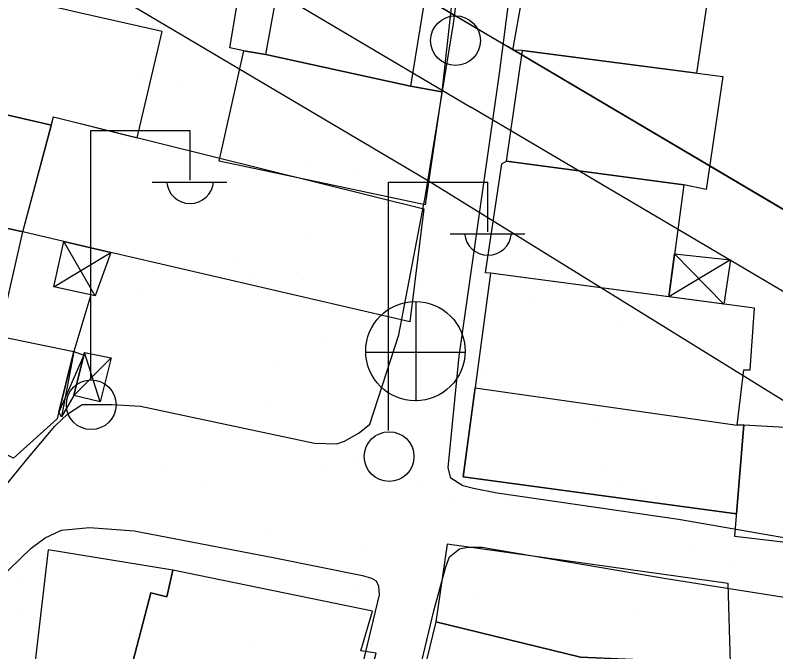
# Model space of a CAD drawing. Extents: x 417997 to 421451, y 4451742 to 4455216.
# Drawn here: x 420247.2 to 420300.8, y 4452397.6 to 4452442.5 of the extents above; entities that cross this region are included whole.
import ezdxf

# ---------------------------------------------------------------- set-up
doc = ezdxf.new("R2010")
doc.units = 0
for name, color, linetype in [('ADAKENARI', 7, 'Continuous'), ('B_Mesken', 7, 'Continuous'), ('B_Sundurma', 7, 'Continuous'), ('B_Teras', 7, 'Continuous'), ('Default', 7, 'Continuous'), ('KALDIRIM', 7, 'Continuous'), ('PL_AYA_PARK_DINLENME', 7, 'Continuous'), ('PL_TİCK', 7, 'Continuous'), ('S_Elektrik_Diregi', 7, 'Continuous'), ('S_Rogar_Kapagi', 7, 'Continuous'), ('Sinir_Duvar_tek_tarafa_ait', 7, 'Continuous'), ('TR_PARKALANI', 7, 'Continuous'), ('TR_TİCK', 7, 'Continuous'), ('Yol_Sose', 7, 'Continuous')]:
    doc.layers.add(name, color=color, linetype=linetype)

# ---------------------------------------------------------------- blocks, each defined once
blk = doc.blocks.new('POINT_DISPLAY')
at = {"layer": 'Default'}
blk.add_line((0, 0), (0, 0), dxfattribs=at)

msp = doc.modelspace()

# ---------------------------------------------------------------- linework, layer by layer
at = {"layer": 'ADAKENARI'}
for p, q in [((420259.194, 4452453.753), (420281.87, 4452440.329)), ((420259.194, 4452453.753), (420281.87, 4452440.329)), ((420276.266, 4452430.863), (420253.59, 4452444.287)), ((420276.266, 4452430.863), (420253.59, 4452444.287)), ((420369.7, 4452388.332), (420281.87, 4452440.329)), ((420369.7, 4452388.332), (420281.87, 4452440.329)), ((420317.779, 4452405.125), (420276.266, 4452430.863)), ((420317.779, 4452405.125), (420276.266, 4452430.863))]:
    msp.add_line(p, q, dxfattribs=at)
at = {"layer": 'B_Mesken'}
for points in [[(420263.625, 4452447.924), (420266.218, 4452447.135), (420276.348, 4452445.454), (420278.171, 4452445.21), (420277.263, 4452437.107), (420275.064, 4452437.5), (420264.878, 4452439.722), (420263.329, 4452439.994), (420262.335, 4452440.206)], [(420282.945, 4452440.003), (420282.263, 4452440.027), (420283.631, 4452447.673), (420296.352, 4452446.179), (420295.207, 4452438.42)], [(420255.815, 4452433.865), (420257.569, 4452441.36), (420251.637, 4452442.7), (420237.901, 4452445.908), (420236.121, 4452437.903), (420249.767, 4452434.742), (420249.924, 4452435.33)], [(420263.329, 4452439.994), (420264.878, 4452439.722), (420275.064, 4452437.5), (420277.263, 4452437.107), (420276.104, 4452429.144), (420261.581, 4452432.225)], [(420281.836, 4452432.214), (420282.945, 4452440.003), (420297.05, 4452438.182), (420295.888, 4452430.221), (420294.309, 4452430.555)], [(420249.767, 4452434.742), (420235.516, 4452438.043), (420234.321, 4452430.241), (420247.761, 4452427.223)], [(420249.924, 4452435.33), (420276, 4452428.845), (420275.014, 4452420.903), (420253.952, 4452425.782), (420250.656, 4452426.549), (420247.761, 4452427.223)], [(420280.704, 4452424.312), (420280.34, 4452424.345), (420281.499, 4452432.025), (420281.836, 4452432.214), (420294.309, 4452430.555), (420293.251, 4452422.652)], [(420234.321, 4452430.241), (420232.662, 4452422.987), (420246.08, 4452419.873), (420247.761, 4452427.223)], [(420280.704, 4452424.312), (420278.774, 4452409.965), (420298.033, 4452407.364), (420298.548, 4452413.632), (420298.066, 4452413.612), (420298.541, 4452417.497), (420298.984, 4452417.518), (420299.303, 4452421.851)], [(420231.373, 4452414.647), (420231.017, 4452414.7), (420232.662, 4452422.987), (420246.08, 4452419.873), (420251.343, 4452418.789), (420250.17, 4452414.049), (420247.1, 4452411.291), (420246.683, 4452411.501)], [(420316.609, 4452403.561), (420297.902, 4452405.77), (420298.548, 4452413.632), (420303.507, 4452413.352), (420317.037, 4452411.757)], [(420277.642, 4452405.229), (420276.838, 4452399.746), (420287.04, 4452397.254), (420297.612, 4452396.823), (420297.44, 4452402.46)], [(420258.328, 4452403.396), (420249.545, 4452404.824), (420248.156, 4452392.962), (420251.358, 4452392.224), (420254.083, 4452391.437), (420256.785, 4452401.8), (420257.909, 4452401.505)], [(420258.328, 4452403.396), (420257.909, 4452401.505), (420256.785, 4452401.8), (420254.083, 4452391.437), (420268.774, 4452387.198), (420269.451, 4452389.829), (420270.461, 4452389.539), (420272.652, 4452397.542), (420271.56, 4452397.7), (420272.379, 4452400.498)], [(420276.838, 4452399.746), (420269.578, 4452369.863), (420282.406, 4452366.385), (420290.723, 4452397.104), (420287.04, 4452397.254)]]:
    msp.add_lwpolyline(points, close=True, dxfattribs=at)
at = {"layer": 'B_Sundurma'}
for p, q in [((420252.86, 4452422.732), (420250.656, 4452426.549)), ((420249.933, 4452423.366), (420253.952, 4452425.782)), ((420293.657, 4452425.683), (420297.138, 4452422.138)), ((420297.599, 4452425.26), (420293.251, 4452422.652)), ((420252.064, 4452418.534), (420250.29, 4452414.534)), ((420251.343, 4452418.789), (420250.493, 4452414.192)), ((420253.982, 4452418.347), (420251.354, 4452415.708)), ((420253.217, 4452415.244), (420252.111, 4452418.72))]:
    msp.add_line(p, q, dxfattribs=at)
for points in [[(420252.86, 4452422.732), (420249.933, 4452423.366), (420250.656, 4452426.549), (420253.952, 4452425.782)], [(420293.657, 4452425.683), (420297.599, 4452425.26), (420297.138, 4452422.138), (420293.251, 4452422.652)], [(420251.343, 4452418.789), (420252.064, 4452418.534), (420251.354, 4452415.708), (420250.493, 4452414.192), (420250.29, 4452414.534)], [(420253.982, 4452418.347), (420253.217, 4452415.244), (420251.354, 4452415.708), (420252.111, 4452418.72)]]:
    msp.add_lwpolyline(points, close=True, dxfattribs=at)
at = {"layer": 'B_Teras'}
for points in [[(420276.348, 4452445.454), (420275.064, 4452437.5), (420264.878, 4452439.722), (420266.218, 4452447.135)], [(420298.066, 4452413.612), (420298.548, 4452413.632), (420298.033, 4452407.364), (420278.774, 4452409.965), (420279.618, 4452416.241)]]:
    msp.add_lwpolyline(points, close=True, dxfattribs=at)
at = {"layer": 'KALDIRIM'}
for p in [(420256.647, 4452449.451), (420256.647, 4452449.451), (420367.153, 4452384.03), (420367.153, 4452384.03)]:
    msp.add_line(p, (420279.323, 4452436.026), dxfattribs=at)
at = {"layer": 'PL_AYA_PARK_DINLENME'}
for p, q in [((420276.266, 4452430.863), (420253.59, 4452444.287)), ((420276.266, 4452430.863), (420253.59, 4452444.287)), ((420317.779, 4452405.125), (420276.266, 4452430.863)), ((420317.779, 4452405.125), (420276.266, 4452430.863))]:
    msp.add_line(p, q, dxfattribs=at)
at = {"layer": 'PL_TİCK'}
msp.add_lwpolyline([(420276.248, 4452443.657), (420281.87, 4452440.329), (420366.309, 4452390.34), (420401.239, 4452456.66), (420419.762, 4452500.096), (420438.381, 4452543.759), (420430.761, 4452547.538), (420412.057, 4452556.814), (420367.805, 4452578.76), (420361.976, 4452581.65), (420333.095, 4452507.03), (420320.59, 4452491.997), (420276.248, 4452443.657)], dxfattribs=at)
msp.add_lwpolyline([(420276.248, 4452443.657), (420281.87, 4452440.329), (420366.309, 4452390.34), (420401.239, 4452456.66), (420419.762, 4452500.096), (420438.381, 4452543.759), (420430.761, 4452547.538), (420412.057, 4452556.814), (420367.805, 4452578.76), (420361.976, 4452581.65), (420333.095, 4452507.03), (420320.59, 4452491.997), (420276.248, 4452443.657)], dxfattribs=at)
at = {"layer": 'S_Elektrik_Diregi'}
for p, q in [((420252.539, 4452416.881), (420252.539, 4452434.382)), ((420252.539, 4452434.382), (420259.539, 4452434.382)), ((420259.539, 4452430.882), (420259.539, 4452434.382)), ((420256.879, 4452430.741), (420262.129, 4452430.741)), ((420273.521, 4452413.232), (420273.521, 4452430.732)), ((420273.521, 4452430.732), (420280.521, 4452430.732)), ((420280.521, 4452427.232), (420280.521, 4452430.732)), ((420277.861, 4452427.092), (420283.111, 4452427.092))]:
    msp.add_line(p, q, dxfattribs=at)
for centre in [(420278.233, 4452440.709), (420252.575, 4452415.046), (420273.557, 4452411.397)]:
    msp.add_circle(centre, 1.75, dxfattribs=at)
for centre in [(420259.54, 4452430.894), (420280.522, 4452427.245)]:
    msp.add_arc(centre, 1.658, 184.8384, 355.1464, dxfattribs=at)
at = {"layer": 'S_Rogar_Kapagi'}
for p, q in [((420275.46, 4452415.295), (420275.46, 4452422.295)), ((420271.89, 4452418.76), (420278.89, 4452418.76))]:
    msp.add_line(p, q, dxfattribs=at)
msp.add_circle((420275.407, 4452418.824), 3.5, dxfattribs=at)
at = {"layer": 'Sinir_Duvar_tek_tarafa_ait'}
msp.add_lwpolyline([(420252.558, 4452422.797), (420251.343, 4452418.789)], dxfattribs=at)
at = {"layer": 'TR_TİCK'}
msp.add_lwpolyline([(420361.976, 4452581.65), (420333.095, 4452507.03), (420320.59, 4452491.997), (420276.248, 4452443.657), (420281.87, 4452440.329), (420366.309, 4452390.34), (420401.239, 4452456.66), (420419.762, 4452500.096), (420438.381, 4452543.759), (420430.761, 4452547.538), (420412.057, 4452556.814), (420367.805, 4452578.76), (420361.976, 4452581.65)], dxfattribs=at)
msp.add_lwpolyline([(420361.976, 4452581.65), (420333.095, 4452507.03), (420320.59, 4452491.997), (420276.248, 4452443.657), (420281.87, 4452440.329), (420366.309, 4452390.34), (420401.239, 4452456.66), (420419.762, 4452500.096), (420438.381, 4452543.759), (420430.761, 4452547.538), (420412.057, 4452556.814), (420367.805, 4452578.76), (420361.976, 4452581.65)], dxfattribs=at)
at = {"layer": 'Yol_Sose'}
for points in [[(420246.518, 4452409.305), (420248.047, 4452411.198), (420250.003, 4452413.539), (420250.935, 4452414.419), (420251.941, 4452415.057), (420254.043, 4452415.071), (420256.057, 4452414.943), (420268.301, 4452412.349), (420269.873, 4452412.302), (420270.419, 4452412.48), (420271.449, 4452413.065), (420272.2, 4452413.689), (420274.241, 4452419.984), (420276.131, 4452429.794), (420278.098, 4452441.914), (420279.857, 4452455.227), (420281.311, 4452465.828), (420282.609, 4452478.578), (420284.017, 4452489.179), (420285.246, 4452498.47), (420286.962, 4452509.399)], [(420316.216, 4452403.084), (420293.931, 4452406.955), (420281.163, 4452408.809), (420279.497, 4452409.139), (420278.738, 4452409.33), (420277.913, 4452409.881), (420277.708, 4452410.611), (420278.493, 4452418.483), (420281.337, 4452438.393), (420283.588, 4452455.901), (420284.825, 4452464.43), (420285.101, 4452465.031), (420285.364, 4452465.263), (420286.027, 4452465.353), (420306.112, 4452463.361)], [(420240.349, 4452397.557), (420241.94, 4452398.703), (420242.978, 4452399.53), (420244.587, 4452400.937), (420245.95, 4452402.516), (420246.83, 4452403.459), (420248.339, 4452404.945), (420249.322, 4452405.66), (420250.479, 4452406.211), (420252.453, 4452406.4), (420255.598, 4452406.167), (420265.508, 4452404.27), (420271.689, 4452403.007), (420272.326, 4452402.821), (420272.649, 4452402.648), (420272.801, 4452402.265), (420272.847, 4452401.641), (420270.353, 4452391.164)], [(420262.481, 4452343.246), (420264.992, 4452353.698), (420268.618, 4452368.317), (420272.662, 4452383.905), (420275.857, 4452396.968), (420276.712, 4452400.533), (420277.541, 4452403.613), (420277.818, 4452404.338), (420278.513, 4452404.888), (420279.136, 4452405.001), (420280.081, 4452405.005), (420293.071, 4452402.813), (420304.052, 4452401.069)]]:
    msp.add_lwpolyline(points, dxfattribs=at)

# ---------------------------------------------------------------- block references
at = {"layer": 'TR_PARKALANI', "xscale": 0.1, "yscale": 0.10000000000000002}
for p in [(420253.083, 4452441.708), (420253.083, 4452441.708), (420255.956, 4452438.243), (420255.956, 4452438.243), (420259.109, 4452437.456), (420259.109, 4452437.456), (420252.443, 4452433.726), (420252.443, 4452433.726), (420267.571, 4452432.003), (420267.571, 4452432.003), (420271.324, 4452431.665), (420271.324, 4452431.665), (420277.671, 4452430.108), (420277.671, 4452430.108), (420258.582, 4452429.853), (420258.582, 4452429.853), (420267.571, 4452426.738), (420267.571, 4452426.738), (420262.816, 4452425.031), (420262.816, 4452425.031), (420249.7, 4452424.332), (420249.7, 4452424.332), (420267.043, 4452424.4), (420267.043, 4452424.4), (420264.123, 4452424.019), (420264.123, 4452424.019), (420275.468, 4452423.353), (420275.468, 4452423.353), (420256.047, 4452422.774), (420256.047, 4452422.774), (420265.869, 4452422.905), (420265.869, 4452422.905), (420279.981, 4452422.601), (420279.981, 4452422.601), (420283.734, 4452422.264), (420283.734, 4452422.264), (420290.081, 4452420.706), (420290.081, 4452420.706), (420268.742, 4452419.439), (420268.742, 4452419.439), (420271.896, 4452418.652), (420271.896, 4452418.652), (420265.816, 4452417.814), (420265.816, 4452417.814), (420279.189, 4452418.095), (420279.189, 4452418.095), (420279.981, 4452417.336), (420279.981, 4452417.336), (420253.844, 4452416.02), (420253.844, 4452416.02), (420265.229, 4452414.923), (420265.229, 4452414.923), (420279.454, 4452414.999), (420279.454, 4452414.999), (420287.878, 4452413.951), (420287.878, 4452413.951), (420271.896, 4452413.387), (420271.896, 4452413.387), (420271.368, 4452411.05), (420271.368, 4452411.05), (420257.566, 4452410.762), (420257.566, 4452410.762), (420268.742, 4452410.79), (420268.742, 4452410.79), (420288.765, 4452410.364), (420288.765, 4452410.364), (420271.896, 4452410.003), (420271.896, 4452410.003), (420260.614, 4452409.627), (420260.614, 4452409.627), (420275.648, 4452409.665), (420275.648, 4452409.665), (420290.072, 4452409.353), (420290.072, 4452409.353), (420291.6, 4452408.694), (420291.6, 4452408.694), (420278.226, 4452408.412), (420278.226, 4452408.412), (420291.818, 4452408.238), (420291.818, 4452408.238), (420281.996, 4452408.108), (420281.996, 4452408.108), (420257.927, 4452406.039), (420257.927, 4452406.039), (420265.229, 4452406.273), (420265.229, 4452406.273), (420271.896, 4452404.738), (420271.896, 4452404.738), (420294.691, 4452404.773), (420294.691, 4452404.773), (420297.844, 4452403.986), (420297.844, 4452403.986), (420247.827, 4452402.669), (420247.827, 4452402.669), (420271.368, 4452402.4), (420271.368, 4452402.4), (420279.793, 4452401.353), (420279.793, 4452401.353), (420247.3, 4452400.332), (420247.3, 4452400.332), (420291.178, 4452400.256), (420291.178, 4452400.256), (420255.725, 4452399.285), (420255.725, 4452399.285), (420297.844, 4452398.721), (420297.844, 4452398.721), (420264.123, 4452398.071), (420264.123, 4452398.071)]:
    msp.add_blockref('POINT_DISPLAY', p, dxfattribs=at)

doc.saveas('drawing.dxf')
